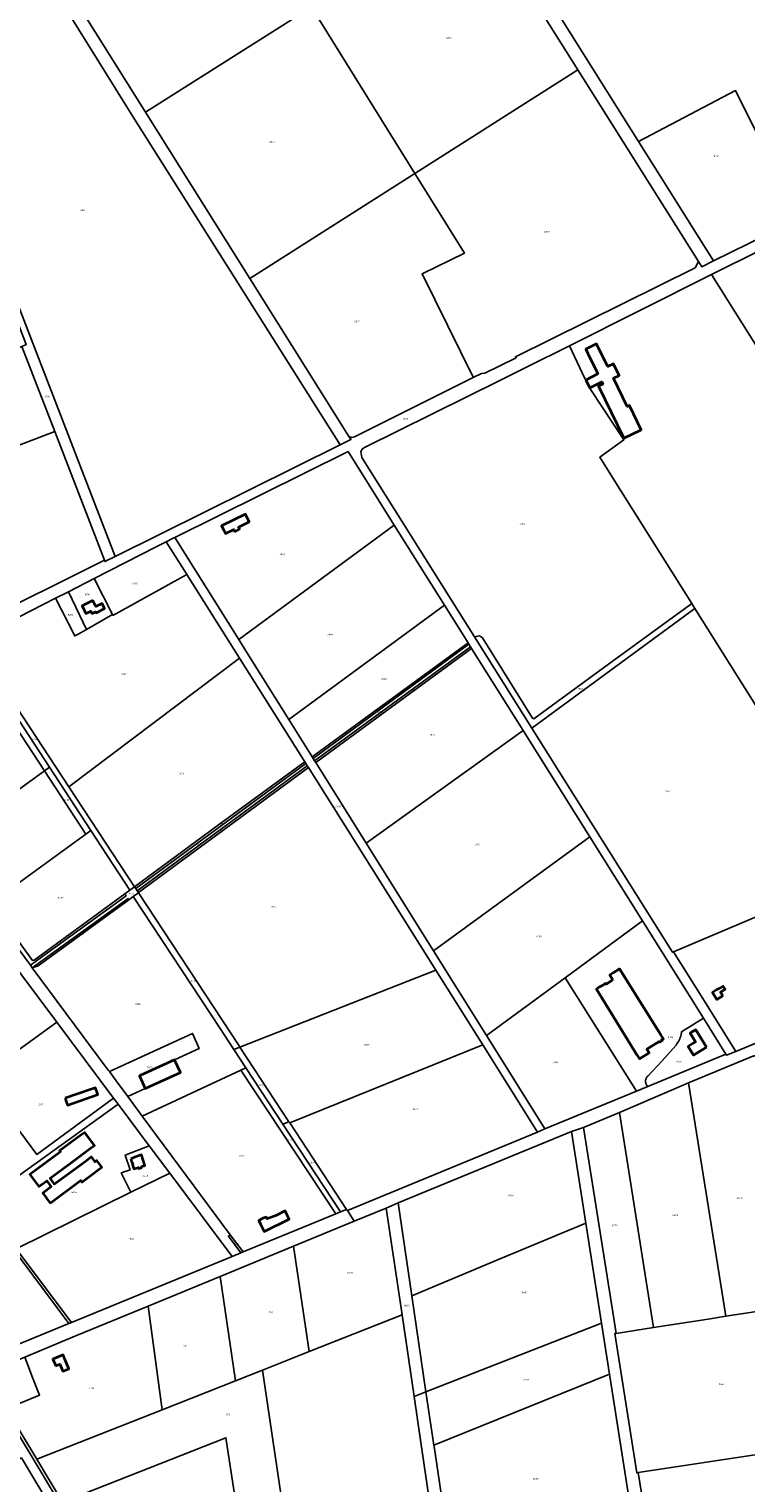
# Model space of a CAD drawing. Extents: x 177930 to 190767, y 381068 to 392034.
# Tile 311 of 318: x 186412 to 187163, y 386039 to 387560. Entities that reach past the tile are written whole.
import ezdxf
from ezdxf.enums import TextEntityAlignment as Align

# ---------------------------------------------------------------- set-up
doc = ezdxf.new("R2010")
doc.units = 0
for name, color, linetype, lineweight in [('B-XX-KG-GRENS_PERCEEL-GV', 150, 'Continuous', 25), ('B-XX-KG-GRENS_PERCEEL-S', 150, 'Continuous', 25), ('B-XX-OG-BEBOUWING-G', 7, 'Continuous', 35)]:
    doc.layers.add(name, color=color, linetype=linetype, lineweight=lineweight)
doc.styles.add('NLCS-ISO', font='NLCS-ISO.ttf', dxfattribs={"height": 1.8})

# ---------------------------------------------------------------- blocks, each defined once
blk = doc.blocks.new('SKG-PERCEELNUMMER-SO')
at = {"layer": 'DefPoints'}
blk.add_point((0, 0), dxfattribs=at)
at = {"style": 'NLCS-ISO', "oblique": 10, "flags": 1}
blk.add_attdef('GEMEENTECODE', text='', height=1.8, dxfattribs=at).set_placement((-0.5, 2.6), align=Align.MIDDLE_RIGHT)
at = {"style": 'NLCS-ISO', "oblique": 10}
blk.add_attdef('PERCEELNUMMER', text='', height=1.8, dxfattribs=at).set_placement((0, 0), align=Align.MIDDLE_CENTER)
at = {"style": 'NLCS-ISO', "oblique": 10, "flags": 1}
blk.add_attdef('SECTIE', text='', height=1.8, dxfattribs=at).set_placement((0.5, 2.5), align=Align.MIDDLE_LEFT)

msp = doc.modelspace()

# ---------------------------------------------------------------- linework, layer by layer
at = {"layer": 'B-XX-KG-GRENS_PERCEEL-GV'}
for points in [[(187217.703, 387363.149), (187449.062, 387478.227), (187450.979, 387479.509), (187452.212, 387481.455), (187452.293, 387484.67), (187198.574, 387886.2), (186891.28, 387695.385), (187050.243, 387442.401), (187151.717, 387495.811)], [(186396.036, 387693.632), (186533.99, 387473.248), (186705.049, 387581.351), (186703.575, 387582.993), (186653.241, 387662.919), (186599.236, 387748.855), (186565.496, 387802.465), (186395.24, 387694.904)], [(186491.161, 387004.292), (186491.676, 387002.959), (186502.248, 387008.201), (186258.888, 387638.468), (186384.253, 387688.893), (186381.201, 387696.54), (186250.147, 387643.36), (186313.385, 387479.082), (186373.354, 387323.296), (186368.694, 387321.484), (186371.496, 387314.205), (186376.159, 387316.011), (186409.373, 387229.989), (186404.714, 387228.174), (186439.071, 387139.198)], [(186737.933, 387125.052), (186522.604, 387466.053), (186384.253, 387688.893), (186258.888, 387638.468), (186502.248, 387008.201)], [(186709.455, 387580.406), (186709.549, 387580.254), (186816.091, 387409.145), (186986.603, 387517.617), (186879.912, 387687.231), (186710.901, 387580.743)], [(186709.549, 387580.254), (186709.455, 387580.406), (186706.513, 387579.719), (186705.049, 387581.351), (186533.99, 387473.248), (186643.224, 387299.184), (186816.091, 387409.145)], [(186877.207, 387195.536), (186885.658, 387199.746), (186889.236, 387200.067), (186921.934, 387216.099), (186921.313, 387217.354), (187109.334, 387310.495), (187112.838, 387316.938), (186986.603, 387517.617), (186816.091, 387409.145), (186867.995, 387325.77), (186823.772, 387304.063), (186877.032, 387195.891)], [(187128.671, 387317.585), (187202.549, 387353.852), (187201.85, 387355.264), (187217.703, 387363.149), (187151.717, 387495.811), (187050.243, 387442.401)], [(187722.883, 386727.651), (187883.995, 386794.474), (187467.066, 387463.624), (187461.381, 387467.643), (187457.443, 387466.698), (187451.585, 387464.222), (187355.982, 387417.171), (187368.623, 387391.729), (187332.432, 387373.76), (187319.817, 387399.176), (187177.968, 387328.919), (187126.532, 387303.199), (187469.889, 386757.169), (187655.336, 386834.749)], [(186877.207, 387195.536), (186877.032, 387195.891), (186823.772, 387304.063), (186867.995, 387325.77), (186816.091, 387409.145), (186643.224, 387299.184), (186745.958, 387135.477), (186747.877, 387133.609), (186750.237, 387132.913), (186752.807, 387133.562)], [(187469.889, 386757.169), (187126.532, 387303.199), (186977.813, 387228.833), (186994.058, 387194.409), (187000.173, 387182.581), (187034.746, 387130.226), (187009.516, 387112.196), (187026.4, 387085.402), (187105.907, 386958.955), (187109.039, 386953.974), (187282.732, 386677.737), (187283.166, 386677.921), (187283.202, 386677.936), (187285.876, 386679.071), (187372.611, 386715.883), (187395.31, 386725.517), (187413.955, 386733.43), (187414.25, 386733.555)], [(186263.56, 387173.152), (186297.477, 387085.091), (186439.071, 387139.198), (186404.714, 387228.174)], [(187105.907, 386958.955), (187026.4, 387085.402), (187009.516, 387112.196), (187034.746, 387130.226), (187000.173, 387182.581), (186994.058, 387194.409), (186977.813, 387228.833), (186932.77, 387206.31), (186905.685, 387192.882), (186763.384, 387122.395), (186761.277, 387121.018), (186759.545, 387118.208), (186760.617, 387111.886), (186878.507, 386924.155), (186880.108, 386924.535), (186883.866, 386925.381), (186886.977, 386923.11), (186939.226, 386839.207), (186940.609, 386838.598), (187018.623, 386895.601)], [(186352.511, 386939.39), (186353.164, 386937.969), (186355.809, 386937.183), (186491.161, 387004.292), (186439.071, 387139.198), (186297.477, 387085.091), (186302.152, 387072.953)], [(186631.64, 386921.44), (186794.536, 387040.962), (186746.156, 387118.078), (186564.836, 387028.181)], [(186847, 386957.339), (186794.536, 387040.962), (186631.64, 386921.44), (186640.161, 386907.825), (186684.019, 386837.746)], [(186555.88, 387023.741), (186545.226, 387018.459), (186480.259, 386985.224), (186499.518, 386947.54), (186499.952, 386946.69), (186577.424, 386989.49), (186576.99, 386990.18)], [(186555.88, 387023.741), (186576.99, 386990.18), (186577.424, 386989.49), (186632.453, 386902.007), (186700.747, 386793.436), (186701.861, 386791.665), (186703.454, 386789.133), (186704.563, 386787.37), (186837.826, 386575.513), (186887.076, 386497.218), (186944.389, 386406.106), (186952.152, 386409.314), (186895.105, 386500.466), (186890.957, 386507.093), (186835.438, 386595.802), (186765.091, 386708.204), (186712.229, 386792.67), (186711.172, 386794.36), (186709.578, 386796.908), (186708.52, 386798.598), (186684.019, 386837.746), (186640.161, 386907.825), (186631.64, 386921.44), (186564.836, 387028.181), (186563.145, 387027.343)], [(186453.929, 386767.262), (186632.453, 386902.007), (186577.424, 386989.49), (186499.952, 386946.69), (186499.518, 386947.54), (186472.214, 386931.868), (186463.732, 386926.992), (186460.14, 386925.143), (186460.096, 386925.12), (186439.806, 386964.53), (186388.875, 386938.476), (186392.638, 386930.732), (186387.394, 386928.184), (186387.989, 386926.961), (186387.191, 386926.537), (186389.407, 386922.363), (186386.321, 386920.89), (186391.629, 386909.772), (186387.688, 386907.623), (186388.099, 386906.879), (186383.648, 386904.425), (186379.415, 386911.006), (186365.352, 386901.961)], [(186453.387, 386971.477), (186472.214, 386931.868), (186499.518, 386947.54), (186480.259, 386985.224)], [(186453.387, 386971.477), (186439.806, 386964.53), (186460.096, 386925.12), (186460.14, 386925.143), (186463.732, 386926.992), (186472.214, 386931.868)], [(186708.52, 386798.598), (186871.727, 386917.926), (186847, 386957.339), (186684.019, 386837.746)], [(187109.039, 386953.974), (187105.907, 386958.955), (187018.623, 386895.601), (186940.609, 386838.598), (186939.226, 386839.207), (186886.977, 386923.11), (186883.866, 386925.381), (186880.108, 386924.535), (186878.507, 386924.155), (186938.483, 386828.647)], [(187109.039, 386953.974), (186938.483, 386828.647), (187085.728, 386594.171), (187086.795, 386594.623), (187282.732, 386677.737)], [(186347.076, 386915.997), (186354.016, 386905.361), (186350.538, 386902.933), (186385.418, 386849.553), (186428.32, 386783.896), (186433.65, 386787.761), (186348.905, 386917.206)], [(186477.02, 386721.514), (186517.865, 386659.125), (186522.716, 386662.656), (186522.641, 386662.77), (186453.929, 386767.262), (186365.352, 386901.961), (186353.382, 386920.165), (186348.905, 386917.206), (186433.65, 386787.761)], [(186871.727, 386917.926), (186708.52, 386798.598), (186709.578, 386796.908), (186872.577, 386916.571), (186871.78, 386917.842)], [(186872.577, 386916.571), (186709.578, 386796.908), (186711.172, 386794.36), (186874.352, 386913.741)], [(186453.929, 386767.262), (186522.641, 386662.77), (186609.135, 386726.447), (186700.747, 386793.436), (186632.453, 386902.007)], [(186874.352, 386913.741), (186711.172, 386794.36), (186712.229, 386792.67), (186875.337, 386912.171)], [(186765.091, 386708.204), (186929.241, 386826.254), (186875.337, 386912.171), (186712.229, 386792.67)], [(186428.32, 386783.896), (186385.418, 386849.553), (186273.519, 386767.762), (186320.281, 386705.558)], [(186765.091, 386708.204), (186835.438, 386595.802), (186999.098, 386714.908), (186929.241, 386826.254)], [(186320.281, 386705.558), (186367.619, 386642.588), (186471.625, 386717.622), (186428.32, 386783.896)], [(186471.625, 386717.622), (186477.02, 386721.514), (186433.65, 386787.761), (186428.32, 386783.896)], [(186700.747, 386793.436), (186609.135, 386726.447), (186522.641, 386662.77), (186522.716, 386662.656), (186523.846, 386660.937), (186701.861, 386791.665)], [(186701.861, 386791.665), (186523.846, 386660.937), (186525.497, 386658.427), (186703.454, 386789.133)], [(186703.454, 386789.133), (186525.497, 386658.427), (186526.705, 386656.589), (186704.563, 386787.37)], [(186526.73, 386656.552), (186632.18, 386496.191), (186632.943, 386495.033), (186837.826, 386575.513), (186704.563, 386787.37), (186526.705, 386656.589)], [(186477.02, 386721.514), (186471.625, 386717.622), (186367.619, 386642.588), (186371.363, 386637.608), (186373.974, 386634.091), (186377.951, 386636.055), (186381.736, 386632.238), (186415.702, 386585.632), (186417.415, 386586.014), (186512.537, 386655.247), (186517.865, 386659.125)], [(186835.438, 386595.802), (186890.957, 386507.093), (186973.334, 386567.582), (187054.251, 386627), (186999.098, 386714.908)], [(187283.202, 386677.936), (187283.166, 386677.921), (187282.732, 386677.737), (187086.795, 386594.623), (187117.466, 386545.754), (187151.995, 386490.52), (187185.317, 386504.372), (187345.252, 386570.86)], [(186517.865, 386659.125), (186512.537, 386655.247), (186513.753, 386653.405), (186413.606, 386580.703), (186415.575, 386578.05), (186515.827, 386650.527), (186516.601, 386649.191), (186521.255, 386652.565), (186526.73, 386656.552), (186526.705, 386656.589), (186525.497, 386658.427), (186523.846, 386660.937), (186522.716, 386662.656)], [(186373.974, 386634.091), (186413.606, 386580.703), (186513.753, 386653.405), (186512.537, 386655.247), (186417.415, 386586.014), (186415.702, 386585.632), (186381.736, 386632.238), (186377.951, 386636.055)], [(186496.294, 386469.311), (186583.424, 386509.3), (186590.123, 386493.478), (186564.551, 386481.756), (186570.643, 386468.485), (186533.723, 386451.562), (186515.621, 386443.264), (186515.672, 386443.195), (186530.796, 386422.807), (186633.811, 386470.788), (186639.199, 386473.297), (186626.623, 386492.409), (186612.312, 386514.401), (186521.255, 386652.565), (186516.601, 386649.191), (186421.602, 386580.164), (186415.575, 386578.05), (186495.069, 386470.961)], [(186415.575, 386578.05), (186421.602, 386580.164), (186516.601, 386649.191), (186515.827, 386650.527)], [(186526.73, 386656.552), (186521.255, 386652.565), (186612.312, 386514.401), (186626.623, 386492.409), (186632.943, 386495.033), (186632.18, 386496.191)], [(187059.881, 386453.834), (187059.37, 386454.329), (187058.911, 386454.873), (187058.508, 386455.46), (187058.166, 386456.084), (187057.888, 386456.739), (187057.676, 386457.419), (187057.534, 386458.116), (187057.462, 386458.824), (187057.46, 386459.536), (187057.53, 386460.244), (187057.67, 386460.942), (187057.879, 386461.622), (187058.155, 386462.278), (187058.495, 386462.903), (187058.895, 386463.492), (187059.353, 386464.037), (187059.862, 386464.534), (187074.918, 386480.57), (187089.369, 386497.147), (187090.269, 386498.355), (187091.108, 386499.606), (187091.886, 386500.896), (187092.601, 386502.222), (187093.25, 386503.582), (187093.832, 386504.971), (187094.346, 386506.387), (187094.791, 386507.826), (187095.243, 386511.014), (187118.004, 386525.382), (187054.251, 386627), (186973.334, 386567.582), (187047.878, 386448.874)], [(186441.264, 386520.985), (186366.998, 386620.231), (186227.252, 386517.384), (186224.843, 386515.56), (186298.398, 386417.548), (186360.7, 386462.656)], [(186684.303, 386416.928), (186685.2, 386415.563), (186887.076, 386497.218), (186837.826, 386575.513), (186632.943, 386495.033)], [(187047.878, 386448.874), (186973.334, 386567.582), (186890.957, 386507.093), (186895.105, 386500.466), (186952.152, 386409.314), (186959.915, 386412.522)], [(186360.7, 386462.656), (186420.419, 386382.584), (186500.788, 386441.441), (186441.264, 386520.985)], [(187141.683, 386487.64), (187118.004, 386525.382), (187095.243, 386511.014), (187094.791, 386507.826), (187094.346, 386506.387), (187093.832, 386504.971), (187093.25, 386503.582), (187092.601, 386502.222), (187091.886, 386500.896), (187091.108, 386499.606), (187090.269, 386498.355), (187089.369, 386497.147), (187074.918, 386480.57), (187059.862, 386464.534), (187059.353, 386464.037), (187058.895, 386463.492), (187058.495, 386462.903), (187058.155, 386462.278), (187057.879, 386461.622), (187057.67, 386460.942), (187057.53, 386460.244), (187057.46, 386459.536), (187057.462, 386458.824), (187057.534, 386458.116), (187057.676, 386457.419), (187057.888, 386456.739), (187058.166, 386456.084), (187058.508, 386455.46), (187058.911, 386454.873), (187059.37, 386454.329), (187059.881, 386453.834)], [(186515.621, 386443.264), (186533.723, 386451.562), (186570.643, 386468.485), (186564.551, 386481.756), (186590.123, 386493.478), (186583.424, 386509.3), (186496.294, 386469.311), (186503.538, 386459.553)], [(186632.943, 386495.033), (186626.623, 386492.409), (186639.199, 386473.297), (186677.94, 386414.411), (186684.303, 386416.928)], [(186745.465, 386323.899), (186944.389, 386406.106), (186887.076, 386497.218), (186685.2, 386415.563), (186744.631, 386325.187)], [(187169.93, 386485.435), (187102.577, 386457.689), (187141.516, 386213.341), (187189.901, 386220.907), (187217.564, 386225.233), (187216.532, 386231.625), (187175.878, 386483.562), (187175.496, 386484.034), (187175.061, 386484.459), (187174.579, 386484.83), (187174.058, 386485.142), (187173.504, 386485.391), (187172.924, 386485.573), (187172.327, 386485.687), (187171.721, 386485.73), (187171.114, 386485.702), (187170.514, 386485.603)], [(186505.345, 386435.351), (186500.788, 386441.441), (186420.419, 386382.584), (186360.7, 386462.656), (186298.398, 386417.548), (186362.217, 386332.508)], [(186622.854, 386298.704), (186636.235, 386280.665), (186733.241, 386320.509), (186633.811, 386470.788), (186530.796, 386422.807)], [(186733.241, 386320.509), (186738.342, 386322.604), (186677.94, 386414.411), (186639.199, 386473.297), (186633.811, 386470.788)], [(187065.762, 386201.512), (187122.954, 386210.442), (187141.516, 386213.341), (187102.577, 386457.689), (187084.825, 386450.017), (187030.353, 386426.478)], [(186505.345, 386435.351), (186362.217, 386332.508), (186398.627, 386283.992), (186518.607, 386343.016), (186508.777, 386363.294), (186517.893, 386366.53), (186512.834, 386381.916), (186537.939, 386391.794)], [(186738.342, 386322.604), (186744.631, 386325.187), (186685.2, 386415.563), (186684.303, 386416.928), (186677.94, 386414.411)], [(186992.58, 386410.792), (187024.218, 386211.149), (187026.775, 386195.413), (187065.762, 386201.512), (187030.353, 386426.478)], [(186302.781, 386408.002), (186220.736, 386346.858), (186356.721, 386165.862), (186453.884, 386205.769)], [(186979.83, 386406.599), (186798.523, 386331.851), (186812.876, 386234.696), (186901.817, 386271.914), (186994.922, 386310.875)], [(186559.417, 386363.092), (186537.939, 386391.794), (186512.834, 386381.916), (186517.893, 386366.53), (186508.777, 386363.294), (186518.607, 386343.016)], [(186518.607, 386343.016), (186398.627, 386283.992), (186456.519, 386206.851), (186624.656, 386275.91), (186559.417, 386363.092)], [(186705.28, 386176.325), (186802.593, 386214.678), (186785.959, 386326.562), (186752.625, 386312.839), (186689.08, 386286.667)], [(186798.523, 386331.851), (186785.959, 386326.562), (186802.593, 386214.678), (186815.259, 386129.486), (186827.7, 386134.348), (186812.876, 386234.696)], [(186812.876, 386234.696), (186827.7, 386134.348), (186917.452, 386169.423), (187011.433, 386206.152), (186994.922, 386310.875), (186901.817, 386271.914)], [(186622.854, 386298.704), (186620.928, 386297.244), (186633.931, 386279.719), (186636.235, 386280.665)], [(186656.521, 386156.807), (186705.28, 386176.325), (186689.08, 386286.667), (186612.153, 386255.012), (186628.379, 386145.71)], [(186612.153, 386255.012), (186536.851, 386224.012), (186551.681, 386115.406), (186628.379, 386145.71)], [(186388.609, 386116.513), (186420.358, 386063.701), (186551.681, 386115.406), (186536.851, 386224.012), (186461.73, 386193.086), (186407.697, 386170.506), (186415.985, 386149.393), (186423.247, 386130.864)], [(187141.516, 386213.341), (187122.954, 386210.442), (187065.762, 386201.512), (187026.775, 386195.413), (187025.286, 386195.181), (187048.361, 386049.491), (187049.488, 386049.669), (187049.845, 386049.726), (187241.158, 386078.98), (187217.564, 386225.233), (187189.901, 386220.907)], [(186859.629, 385827.951), (186822.424, 386081.296), (186815.259, 386129.486), (186802.593, 386214.678), (186705.28, 386176.325), (186656.521, 386156.807), (186684.162, 385970.88), (186675.985, 385967.599), (186692.534, 385854.113), (186705.455, 385765.509), (186762.821, 385789.62), (186763.004, 385788.36)], [(187011.433, 386206.152), (186917.452, 386169.423), (186827.7, 386134.348), (186835.956, 386078.46), (187019.862, 386152.69)], [(186366.5, 386153.291), (186388.609, 386116.513), (186423.247, 386130.864), (186415.985, 386149.393), (186407.697, 386170.506)], [(186656.521, 386156.807), (186628.379, 386145.71), (186551.681, 386115.406), (186420.358, 386063.701), (186447.405, 386018.709), (186618.25, 386086.234), (186638.709, 385952.642), (186675.985, 385967.599), (186684.162, 385970.88)], [(186835.956, 386078.46), (186836.177, 386076.962), (186857.734, 385931.041), (187043.309, 386003.978), (187019.862, 386152.69)], [(186835.956, 386078.46), (186827.7, 386134.348), (186815.259, 386129.486), (186822.424, 386081.296), (186859.629, 385827.951), (186874.365, 385727.587), (186874.636, 385725.743), (186885.304, 385728.923), (186886.161, 385729.179), (186885.593, 385733.044), (186856.561, 385930.58), (186857.734, 385931.041), (186836.177, 386076.962)], [(186516.276, 385903.515), (186638.709, 385952.642), (186618.25, 386086.234), (186447.405, 386018.709), (186500.729, 385930.007)], [(187241.158, 386078.98), (187049.845, 386049.726), (187071.629, 385913.677), (187262.565, 385946.369)], [(186404.22, 386065.085), (186312.569, 386029.689), (186379.822, 385940.943), (186460.134, 385971.888)]]:
    msp.add_lwpolyline(points, close=True, dxfattribs=at)
for points in [[(186384.253, 387688.893), (186522.604, 387466.053), (186737.933, 387125.052), (186749.043, 387130.56), (186745.958, 387135.477), (186643.224, 387299.184), (186533.99, 387473.248), (186396.036, 387693.632)], [(186879.912, 387687.231), (186986.603, 387517.617), (187112.838, 387316.938), (187116.262, 387311.494), (187128.671, 387317.585), (187050.243, 387442.401), (186891.28, 387695.385)], [(187202.549, 387353.852), (187128.671, 387317.585), (187116.262, 387311.494), (187112.838, 387316.938), (187109.334, 387310.495), (186921.313, 387217.354), (186921.934, 387216.099), (186889.236, 387200.067), (186885.658, 387199.746), (186877.207, 387195.536), (186752.807, 387133.562), (186750.237, 387132.913), (186747.877, 387133.609), (186745.958, 387135.477), (186749.043, 387130.56), (186737.933, 387125.052), (186502.248, 387008.201), (186491.676, 387002.959), (186491.161, 387004.292), (186355.809, 386937.183)], [(186388.875, 386938.476), (186439.806, 386964.53), (186453.387, 386971.477), (186480.259, 386985.224), (186545.226, 387018.459), (186555.88, 387023.741), (186563.145, 387027.343), (186564.836, 387028.181), (186746.156, 387118.078), (186794.536, 387040.962), (186847, 386957.339), (186871.727, 386917.926), (186871.78, 386917.842), (186872.577, 386916.571), (186874.352, 386913.741), (186875.337, 386912.171), (186929.241, 386826.254), (186999.098, 386714.908), (187054.251, 386627), (187118.004, 386525.382), (187141.683, 386487.64), (187142.383, 386486.522), (187151.995, 386490.52), (187117.466, 386545.754), (187086.795, 386594.623), (187085.728, 386594.171), (186938.483, 386828.647), (186878.507, 386924.155), (186760.617, 387111.886), (186759.545, 387118.208), (186761.277, 387121.018), (186763.384, 387122.395), (186905.685, 387192.882), (186932.77, 387206.31), (186977.813, 387228.833), (187126.532, 387303.199), (187177.968, 387328.919)], [(186366.998, 386620.231), (186441.264, 386520.985), (186500.788, 386441.441), (186505.345, 386435.351), (186537.939, 386391.794), (186559.417, 386363.092), (186624.656, 386275.91), (186633.931, 386279.719), (186620.928, 386297.244), (186622.854, 386298.704), (186530.796, 386422.807), (186515.672, 386443.195), (186515.621, 386443.264), (186503.538, 386459.553), (186496.294, 386469.311), (186495.069, 386470.961), (186415.575, 386578.05), (186413.606, 386580.703), (186373.974, 386634.091)], [(187185.317, 386504.372), (187151.995, 386490.52), (187142.383, 386486.522), (187141.683, 386487.64), (187059.881, 386453.834), (187047.878, 386448.874), (186959.915, 386412.522), (186952.152, 386409.314), (186944.389, 386406.106), (186745.465, 386323.899), (186752.625, 386312.839), (186785.959, 386326.562), (186798.523, 386331.851), (186979.83, 386406.599), (186992.58, 386410.792), (187030.353, 386426.478), (187084.825, 386450.017), (187102.577, 386457.689), (187169.93, 386485.435)], [(186302.781, 386408.002), (186453.884, 386205.769), (186456.519, 386206.851), (186398.627, 386283.992)], [(187071.629, 385913.677), (187049.845, 386049.726), (187049.488, 386049.669), (187048.361, 386049.491), (187025.286, 386195.181), (187026.775, 386195.413), (187024.218, 386211.149), (186992.58, 386410.792), (186979.83, 386406.599), (186994.922, 386310.875), (187011.433, 386206.152), (187019.862, 386152.69), (187043.309, 386003.978)], [(186407.697, 386170.506), (186461.73, 386193.086), (186536.851, 386224.012), (186612.153, 386255.012), (186689.08, 386286.667), (186752.625, 386312.839), (186745.465, 386323.899), (186744.631, 386325.187), (186738.342, 386322.604), (186733.241, 386320.509), (186636.235, 386280.665), (186633.931, 386279.719), (186624.656, 386275.91), (186456.519, 386206.851), (186453.884, 386205.769), (186356.721, 386165.862)], [(186497.903, 385928.548), (186363.41, 386152)], [(186363.41, 386152), (186497.903, 385928.548), (186592.95, 385767.819), (186611.662, 385722.351), (186613.332, 385723.053), (186760.979, 385785.142), (186765.589, 385752.617), (186774.714, 385688.249), (186775.331, 385683.893), (186874.211, 385722.352), (186873.771, 385725.406), (186777.567, 385687.928), (186777.369, 385689.296), (186763.004, 385788.36), (186762.821, 385789.62), (186705.455, 385765.509), (186612.924, 385726.617), (186595.508, 385768.505), (186575.381, 385802.801), (186516.276, 385903.515), (186500.729, 385930.007), (186447.405, 386018.709), (186420.358, 386063.701), (186388.609, 386116.513)], [(186404.22, 386065.085), (186460.134, 385971.888)]]:
    msp.add_lwpolyline(points, dxfattribs=at)
at = {"layer": 'B-XX-OG-BEBOUWING-G'}
for points in [[(186999.069, 387184.717), (187011.811, 387191.062), (187012.952, 387188.772), (187008.333, 387186.534), (187034.778, 387131.956), (187053.045, 387140.807), (187040.618, 387166.454), (187038.258, 387165.31), (187024.24, 387194.242), (187023.973, 387194.776), (187030.029, 387197.8), (187023.944, 387209.989), (187017.888, 387206.965), (187008.242, 387226.292), (187006.003, 387230.759), (186994.83, 387225.164), (186997.069, 387220.691), (187006.948, 387200.828), (187007.701, 387199.315), (186994.834, 387192.907)], [(186994.834, 387192.907), (186999.069, 387184.717)], [(187023.732, 386572.65), (187020.058, 386570.34), (187023.259, 386565.251)], [(187026.413, 386574.336), (187023.732, 386572.65)], [(187073.53, 386507.969), (187030.25, 386576.749), (187026.413, 386574.336)], [(187015.458, 386561.642), (187011.587, 386559.206), (187009.095, 386557.638), (187006.011, 386555.698), (187048.352, 386486.952), (187051.049, 386482.573), (187061.267, 386488.866), (187058.865, 386492.766), (187071.912, 386500.978), (187072.436, 386500.012), (187074.928, 386501.359), (187074.334, 386502.503), (187076.222, 386503.691), (187073.53, 386507.969)], [(187023.259, 386565.251), (187016.267, 386560.852), (187015.682, 386561.783), (187015.458, 386561.642)], [(186483.122, 386365.329), (186488.424, 386369.248), (186483.186, 386376.335), (186481.356, 386374.983), (186477.663, 386379.98), (186471.045, 386375.088), (186467.024, 386372.116), (186439.012, 386351.412), (186434.319, 386357.753), (186454.389, 386372.604), (186476.594, 386389.08), (186480.622, 386392.043), (186470.538, 386405.752), (186466.51, 386402.79), (186444.195, 386386.38), (186445.055, 386385.218), (186413.214, 386361.657), (186422.548, 386349.043), (186430.769, 386355.126), (186435.46, 386348.786), (186426.603, 386342.24), (186434.291, 386331.837)], [(186434.291, 386331.837), (186466.152, 386355.386), (186467.395, 386353.705), (186475.956, 386360.032), (186479.977, 386363.004), (186483.122, 386365.329)]]:
    msp.add_lwpolyline(points, dxfattribs=at)
for points in [[(186627.643, 387034.261), (186632.651, 387036.723), (186631.455, 387039.155), (186642.599, 387044.631), (186638.626, 387052.71), (186613.79, 387040.503), (186615.999, 387036.011), (186617.76, 387032.423), (186626.447, 387036.693)], [(186478.871, 386962.117), (186467.659, 386956.609), (186469.861, 386952.129), (186471.622, 386948.541), (186477.016, 386951.185), (186478.351, 386948.662), (186481.886, 386950.327), (186482.367, 386949.345), (186491.349, 386953.747), (186490.903, 386954.656), (186488.704, 386959.131), (186481.965, 386955.821)], [(187138.294, 386548.668), (187135.941, 386552.386), (187140.86, 386555.498), (187138.722, 386558.878), (187133.812, 386555.772), (187133.673, 386555.992), (187131.86, 386554.842), (187127.634, 386552.171), (187132.261, 386544.849), (187136.489, 386547.522)], [(187121.29, 386495.016), (187109.954, 386513.191), (187105.713, 386510.541), (187104.247, 386509.625), (187109.936, 386500.519), (187106.354, 386498.299), (187102.179, 386495.711), (187107.796, 386486.651)], [(186538.315, 386453.629), (186570.725, 386468.49), (186564.636, 386481.768), (186532.225, 386466.907), (186527.68, 386464.823), (186533.77, 386451.545)], [(186449.936, 386441.393), (186450.741, 386439.097), (186452.404, 386434.334), (186484.205, 386445.433), (186481.742, 386452.491), (186476.601, 386450.697)], [(186518.607, 386378.051), (186519.908, 386373.964), (186520.27, 386374.079), (186520.932, 386372.002), (186520.57, 386371.886), (186521.978, 386367.465), (186526.665, 386368.935), (186526.853, 386368.405), (186527.527, 386368.083), (186529.796, 386368.82), (186530.134, 386369.472), (186529.987, 386369.977), (186533.38, 386371.041), (186529.801, 386382.09), (186521.75, 386379.509), (186521.876, 386379.11)], [(186657.216, 386315.857), (186652.72, 386313.442), (186654.633, 386309.533), (186658.323, 386301.994), (186684.424, 386314.771), (186682.281, 386319.151), (186680.143, 386323.5), (186670.744, 386318.896), (186661.417, 386315.144), (186660.311, 386316.987)], [(186440.052, 386161.515), (186444.429, 386163.322), (186447.568, 386155.718), (186453.819, 386158.299), (186449.697, 386168.285), (186447.789, 386172.907), (186437.161, 386168.519), (186439.069, 386163.897)]]:
    msp.add_lwpolyline(points, close=True, dxfattribs=at)

# ---------------------------------------------------------------- block references
at = {"layer": 'B-XX-KG-GRENS_PERCEEL-S'}
for p, values in [((186851.462, 387550.799), {'PERCEELNUMMER': '8872'}), ((186666.416, 387441.799), {'PERCEELNUMMER': '8873'}), ((187131.474, 387427.121), {'PERCEELNUMMER': '8910'}), ((186468.617, 387370.702), {'PERCEELNUMMER': '4892'}), ((186954.125, 387348.009), {'PERCEELNUMMER': '8870'}), ((186755.137, 387254.218), {'PERCEELNUMMER': '8871'}), ((186431.246, 387175.851), {'PERCEELNUMMER': '8188'}), ((186806.262, 387152.436), {'PERCEELNUMMER': '8016'}), ((186928.386, 387042.556), {'PERCEELNUMMER': '8004'}), ((186677.082, 387010.572), {'PERCEELNUMMER': '6843'}), ((186522.949, 386980.063), {'PERCEELNUMMER': '9286'}), ((186473.042, 386968.705), {'PERCEELNUMMER': '8510'}), ((186455.401, 386947.344), {'PERCEELNUMMER': '9285'}), ((186727.343, 386926.804), {'PERCEELNUMMER': '6844'}), ((186511.339, 386885.074), {'PERCEELNUMMER': '9287'}), ((186783.235, 386879.909), {'PERCEELNUMMER': '7850'}), ((186814.035, 386874.685), {'PERCEELNUMMER': '7851'}), ((186814.765, 386869.195), {'PERCEELNUMMER': '7852'}), ((186989.013, 386869.881), {'PERCEELNUMMER': '7848'}), ((186779.245, 386845.755), {'PERCEELNUMMER': '5206'}), ((186417.362, 386817.157), {'PERCEELNUMMER': '5453'}), ((186833.957, 386821.713), {'PERCEELNUMMER': '7853'}), ((186571.516, 386781.286), {'PERCEELNUMMER': '7854'}), ((186451.404, 386753.263), {'PERCEELNUMMER': '5451'}), ((187080.692, 386762.314), {'PERCEELNUMMER': '7849'}), ((186735.54, 386746.555), {'PERCEELNUMMER': '5683'}), ((186611.985, 386720.705), {'PERCEELNUMMER': '7856'}), ((186614.135, 386728.695), {'PERCEELNUMMER': '7855'}), ((186590.675, 386707.705), {'PERCEELNUMMER': '5213'}), ((186880.863, 386706.961), {'PERCEELNUMMER': '5208'}), ((186445.026, 386651.025), {'PERCEELNUMMER': '5452'}), ((186519.474, 386655.657), {'PERCEELNUMMER': '5454'}), ((186667.865, 386641.734), {'PERCEELNUMMER': '7857'}), ((186453.815, 386611.375), {'PERCEELNUMMER': '2940'}), ((186466.855, 386613.945), {'PERCEELNUMMER': '2942'}), ((186945.638, 386610.677), {'PERCEELNUMMER': '5209'}), ((186584.187, 386563.859), {'PERCEELNUMMER': '5457'}), ((186525.901, 386539.85), {'PERCEELNUMMER': '7858'}), ((187083.44, 386505.385), {'PERCEELNUMMER': '9206'}), ((186765.504, 386497.256), {'PERCEELNUMMER': '8139'}), ((186538.25, 386473.786), {'PERCEELNUMMER': '7859'}), ((186963.416, 386479.026), {'PERCEELNUMMER': '6846'}), ((187092.42, 386479.565), {'PERCEELNUMMER': '9205'}), ((186655.913, 386455.052), {'PERCEELNUMMER': '5458'}), ((186424.104, 386434.943), {'PERCEELNUMMER': '3912'}), ((186816.671, 386430.19), {'PERCEELNUMMER': '8665'}), ((186685.064, 386397.941), {'PERCEELNUMMER': '5456'}), ((186634.794, 386381.12), {'PERCEELNUMMER': '6219'}), ((186708.415, 386374.367), {'PERCEELNUMMER': '5459'}), ((186533.792, 386360.318), {'PERCEELNUMMER': '4558'}), ((186459.244, 386343.261), {'PERCEELNUMMER': '4559'}), ((186916.585, 386339.859), {'PERCEELNUMMER': '8490'}), ((187155.644, 386336.895), {'PERCEELNUMMER': '8848'}), ((187025.007, 386308.173), {'PERCEELNUMMER': '8573'}), ((187088.515, 386319.125), {'PERCEELNUMMER': '8849'}), ((186518.886, 386294.222), {'PERCEELNUMMER': '4560'}), ((186629.111, 386289.179), {'PERCEELNUMMER': '6218'}), ((186748.064, 386258.657), {'PERCEELNUMMER': '6408'}), ((186930.564, 386238.313), {'PERCEELNUMMER': '8491'}), ((186665.028, 386217.153), {'PERCEELNUMMER': '558'}), ((186807.586, 386224.627), {'PERCEELNUMMER': '8668'}), ((186575.736, 386182.39), {'PERCEELNUMMER': '557'}), ((186932.356, 386146.698), {'PERCEELNUMMER': '8492'}), ((187136.888, 386142.416), {'PERCEELNUMMER': '8847'}), ((186477.676, 386138.133), {'PERCEELNUMMER': '7139'}), ((186620.38, 386110.38), {'PERCEELNUMMER': '559'}), ((186942.291, 386043.373), {'PERCEELNUMMER': '8493'})]:
    msp.add_blockref('SKG-PERCEELNUMMER-SO', p, dxfattribs=at).add_auto_attribs(values)

doc.saveas('drawing.dxf')
